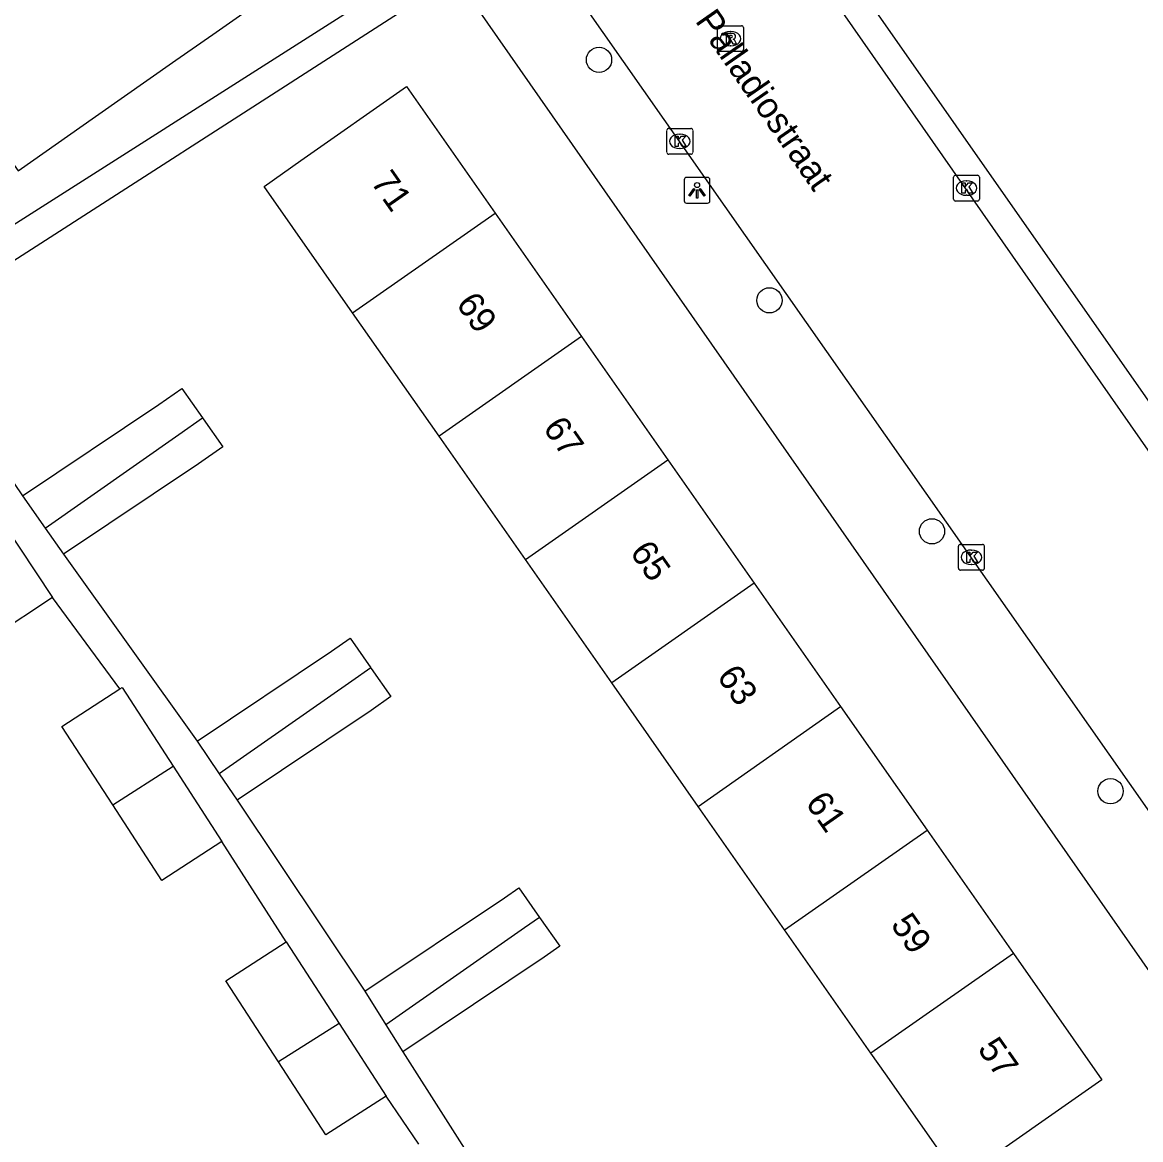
# Model space of a CAD drawing. Extents: x 159353 to 160616, y 385893 to 387321.
# Drawn here: x 159799.81 to 159843.1, y 386284.7 to 386327.97 of the extents above; entities that cross this region are included whole.
import ezdxf

# ---------------------------------------------------------------- set-up
doc = ezdxf.new("R2010")
doc.units = 0
for name, color, linetype in [('IMGEO_Boom', 7, 'Continuous'), ('IMGEO_Kolk', 7, 'Continuous'), ('IMGEO_Lichtpunt', 7, 'Continuous'), ('IMGEO_Openbare_ruimte_label', 7, 'Continuous'), ('IMGEO_Pand', 7, 'Continuous'), ('IMGEO_Pand_nummerreeks', 7, 'Continuous'), ('IMGEO_Rijbaan_lokaal_gesloten', 7, 'Continuous'), ('IMGEO_Rioolput', 7, 'Continuous'), ('IMGEO_Voetpad_open', 7, 'Continuous')]:
    doc.layers.add(name, color=color, linetype=linetype)

msp = doc.modelspace()

# ---------------------------------------------------------------- linework, layer by layer
at = {"layer": 'IMGEO_Boom'}
for centre in [(159822.136, 386326.522), (159828.733, 386317.206), (159835.027, 386308.26), (159841.939, 386298.195)]:
    msp.add_circle(centre, 0.489, dxfattribs=at)
at = {"layer": 'IMGEO_Kolk'}
for p, q in [((159824.761, 386322.939), (159824.761, 386323.791)), ((159824.836, 386323.865), (159825.688, 386323.865)), ((159825.249, 386323.645), (159825.274, 386323.645)), ((159825.762, 386323.791), (159825.762, 386322.939)), ((159825.272, 386323.085), (159825.247, 386323.085)), ((159825.688, 386322.865), (159824.836, 386322.865)), ((159835.863, 386321.128), (159835.863, 386321.98)), ((159835.938, 386322.054), (159836.79, 386322.054)), ((159836.351, 386321.834), (159836.376, 386321.834)), ((159836.864, 386321.98), (159836.864, 386321.128)), ((159836.79, 386321.054), (159835.938, 386321.054)), ((159836.374, 386321.274), (159836.349, 386321.274)), ((159836.052, 386306.828), (159836.052, 386307.68)), ((159836.127, 386307.754), (159836.979, 386307.754)), ((159836.54, 386307.534), (159836.565, 386307.534)), ((159837.053, 386307.68), (159837.053, 386306.828)), ((159836.979, 386306.754), (159836.127, 386306.754)), ((159836.563, 386306.974), (159836.538, 386306.974))]:
    msp.add_line(p, q, dxfattribs=at)
for points in [[(159824.761, 386322.939), (159824.761, 386323.791)], [(159824.836, 386323.865), (159825.688, 386323.865)], [(159825.082, 386323.565), (159825.205, 386323.565), (159825.205, 386323.414), (159825.335, 386323.565), (159825.499, 386323.565), (159825.353, 386323.414), (159825.506, 386323.165), (159825.354, 386323.165), (159825.269, 386323.329), (159825.205, 386323.262), (159825.205, 386323.165), (159825.082, 386323.165), (159825.082, 386323.565)], [(159825.762, 386323.791), (159825.762, 386322.939)], [(159825.688, 386322.865), (159824.836, 386322.865)], [(159835.863, 386321.128), (159835.863, 386321.98)], [(159835.938, 386322.054), (159836.79, 386322.054)], [(159836.184, 386321.754), (159836.307, 386321.754), (159836.307, 386321.603), (159836.437, 386321.754), (159836.601, 386321.754), (159836.455, 386321.603), (159836.608, 386321.354), (159836.456, 386321.354), (159836.371, 386321.518), (159836.307, 386321.451), (159836.307, 386321.354), (159836.184, 386321.354), (159836.184, 386321.754)], [(159836.864, 386321.98), (159836.864, 386321.128)], [(159836.79, 386321.054), (159835.938, 386321.054)], [(159836.052, 386306.828), (159836.052, 386307.68)], [(159836.127, 386307.754), (159836.979, 386307.754)], [(159837.053, 386307.68), (159837.053, 386306.828)], [(159836.373, 386307.454), (159836.496, 386307.454), (159836.496, 386307.303), (159836.626, 386307.454), (159836.79, 386307.454), (159836.644, 386307.303), (159836.797, 386307.054), (159836.645, 386307.054), (159836.56, 386307.218), (159836.496, 386307.151), (159836.496, 386307.054), (159836.373, 386307.054), (159836.373, 386307.454)], [(159836.979, 386306.754), (159836.127, 386306.754)]]:
    msp.add_lwpolyline(points, dxfattribs=at)
for centre, start, end in [((159824.838, 386323.789), 91.552, 178.448), ((159824.838, 386323.789), 91.552, 178.448), ((159825.686, 386323.789), 1.552, 88.448), ((159825.686, 386323.789), 1.552, 88.448), ((159824.838, 386322.941), 181.552, 268.448), ((159824.838, 386322.941), 181.552, 268.448), ((159825.686, 386322.941), 271.552, 358.448), ((159825.686, 386322.941), 271.552, 358.448), ((159835.94, 386321.978), 91.552, 178.448), ((159835.94, 386321.978), 91.552, 178.448), ((159836.788, 386321.978), 1.552, 88.448), ((159836.788, 386321.978), 1.552, 88.448), ((159835.94, 386321.13), 181.552, 268.448), ((159835.94, 386321.13), 181.552, 268.448), ((159836.788, 386321.13), 271.552, 358.448), ((159836.788, 386321.13), 271.552, 358.448), ((159836.129, 386307.678), 91.552, 178.448), ((159836.129, 386307.678), 91.552, 178.448), ((159836.977, 386307.678), 1.552, 88.448), ((159836.977, 386307.678), 1.552, 88.448), ((159836.129, 386306.83), 181.552, 268.448), ((159836.129, 386306.83), 181.552, 268.448), ((159836.977, 386306.83), 271.552, 358.448), ((159836.977, 386306.83), 271.552, 358.448)]:
    msp.add_arc(centre, 0.0765, start, end, dxfattribs=at)
for centre, major_axis, ratio, start_param, end_param in [((159825.248, 386323.365), (-0.387, 0.002), 0.722429, 4.712389, 7.853982), ((159825.273, 386323.365), (-0.39, 0.002), 0.717154, 1.570796, 4.712389), ((159836.35, 386321.554), (-0.387, 0.002), 0.722429, 4.712389, 7.853982), ((159836.375, 386321.554), (-0.39, 0.002), 0.717154, 1.570796, 4.712389), ((159836.539, 386307.254), (-0.387, 0.002), 0.722429, 4.712389, 7.853982), ((159836.564, 386307.254), (-0.39, 0.002), 0.717154, 1.570796, 4.712389)]:
    msp.add_ellipse(centre, major_axis=major_axis, ratio=ratio, start_param=start_param, end_param=end_param, dxfattribs=at)
at = {"layer": 'IMGEO_Lichtpunt'}
for p, q in [((159825.432, 386321.872), (159825.432, 386321.065)), ((159825.432, 386321.872), (159825.432, 386321.065)), ((159826.334, 386321.967), (159825.526, 386321.967)), ((159826.334, 386321.967), (159825.526, 386321.967)), ((159826.428, 386321.065), (159826.428, 386321.872)), ((159826.428, 386321.065), (159826.428, 386321.872)), ((159825.526, 386320.971), (159826.334, 386320.971)), ((159825.526, 386320.971), (159826.334, 386320.971))]:
    msp.add_line(p, q, dxfattribs=at)
for points in [[(159825.806, 386321.536), (159825.845, 386321.508), (159825.657, 386321.246), (159825.619, 386321.273), (159825.806, 386321.536)], [(159825.908, 386321.488), (159825.955, 386321.488), (159825.955, 386321.166), (159825.908, 386321.166), (159825.908, 386321.488)], [(159826.018, 386321.508), (159826.056, 386321.535), (159826.243, 386321.273), (159826.204, 386321.245), (159826.018, 386321.508)]]:
    msp.add_lwpolyline(points, dxfattribs=at)
msp.add_circle((159825.931, 386321.67), 0.0994, dxfattribs=at)
for centre, start, end in [((159825.526, 386321.872), 90, 180), ((159825.526, 386321.872), 90, 180), ((159826.334, 386321.872), 0, 90), ((159826.334, 386321.872), 0, 90), ((159825.526, 386321.065), 180, 270), ((159825.526, 386321.065), 180, 270), ((159826.334, 386321.065), 270, 0), ((159826.334, 386321.065), 270, 360)]:
    msp.add_arc(centre, 0.0946, start, end, dxfattribs=at)
at = {"layer": 'IMGEO_Pand'}
for points in [[(159796.983, 386325.978), (159799.651, 386322.226), (159802.645, 386324.326), (159805.756, 386326.508), (159807.181, 386327.507), (159811.274, 386330.377), (159807.838, 386335.276)], [(159812.597, 386316.72), (159809.166, 386321.622), (159810.592, 386322.619), (159814.688, 386325.485), (159818.117, 386320.584)], [(159812.597, 386316.72), (159818.117, 386320.584)], [(159818.117, 386320.584), (159821.461, 386315.806)], [(159815.941, 386311.942), (159812.597, 386316.72)], [(159821.461, 386315.806), (159815.941, 386311.942)], [(159821.461, 386315.806), (159824.804, 386311.027)], [(159799.815, 386309.639), (159805.094, 386313.175), (159805.982, 386313.797), (159806.784, 386312.651)], [(159800.692, 386308.386), (159805.872, 386312.013), (159806.784, 386312.651)], [(159806.784, 386312.651), (159806.807, 386312.618), (159807.567, 386311.533), (159806.632, 386310.879), (159801.4, 386307.375)], [(159819.285, 386307.165), (159815.941, 386311.942)], [(159819.285, 386307.165), (159824.804, 386311.027)], [(159824.804, 386311.027), (159828.147, 386306.249)], [(159799.815, 386309.639), (159800.692, 386308.386)], [(159799.06, 386308.604), (159800.972, 386305.702)], [(159800.692, 386308.386), (159801.4, 386307.375)], [(159800.972, 386305.702), (159798.699, 386304.204), (159796.757, 386307.151)], [(159822.629, 386302.387), (159819.285, 386307.165)], [(159828.147, 386306.249), (159822.629, 386302.387)], [(159828.147, 386306.249), (159831.491, 386301.47)], [(159806.583, 386300.138), (159811.782, 386303.62), (159812.497, 386304.12), (159813.298, 386302.976)], [(159813.298, 386302.976), (159812.56, 386302.459), (159807.432, 386298.871)], [(159813.298, 386302.976), (159813.319, 386302.946), (159814.081, 386301.857), (159813.32, 386301.324), (159808.121, 386297.842)], [(159825.974, 386297.608), (159822.629, 386302.387)], [(159803.309, 386297.666), (159801.341, 386300.705), (159803.586, 386302.159)], [(159803.586, 386302.159), (159803.671, 386302.214), (159805.642, 386299.17)], [(159825.974, 386297.608), (159831.491, 386301.47)], [(159831.491, 386301.47), (159834.834, 386296.691)], [(159806.583, 386300.138), (159807.432, 386298.871)], [(159803.309, 386297.666), (159805.642, 386299.17)], [(159805.642, 386299.17), (159807.537, 386296.243)], [(159807.432, 386298.871), (159808.121, 386297.842)], [(159807.537, 386296.243), (159805.207, 386294.734), (159803.309, 386297.666)], [(159829.318, 386292.831), (159825.974, 386297.608)], [(159829.318, 386292.831), (159834.834, 386296.691)], [(159834.834, 386296.691), (159838.178, 386291.913)], [(159813.073, 386290.448), (159818.471, 386294.063), (159819.027, 386294.452), (159819.829, 386293.307)], [(159819.829, 386293.307), (159819.249, 386292.901), (159813.886, 386289.146)], [(159819.829, 386293.307), (159820.612, 386292.189), (159820.009, 386291.767), (159814.537, 386288.102)], [(159832.662, 386288.053), (159829.318, 386292.831)], [(159809.725, 386287.712), (159807.693, 386290.851), (159810.023, 386292.36)], [(159810.023, 386292.36), (159812.073, 386289.193)], [(159838.178, 386291.913), (159841.607, 386287.012), (159836.092, 386283.152), (159833.225, 386287.249), (159832.662, 386288.053)], [(159838.178, 386291.913), (159832.662, 386288.053)], [(159813.073, 386290.448), (159813.886, 386289.146)], [(159812.073, 386289.193), (159809.725, 386287.712)], [(159812.073, 386289.193), (159813.889, 386286.389)], [(159813.886, 386289.146), (159814.537, 386288.102)], [(159813.889, 386286.389), (159811.559, 386284.88), (159809.725, 386287.712)]]:
    msp.add_lwpolyline(points, dxfattribs=at)
at = {"layer": 'IMGEO_Rijbaan_lokaal_gesloten'}
for points in [[(159803.779, 386368.209), (159852.375, 386298.512)], [(159845.816, 386294.018), (159819.146, 386332.086)]]:
    msp.add_lwpolyline(points, dxfattribs=at)
at = {"layer": 'IMGEO_Rioolput'}
for p, q in [((159826.8, 386327.842), (159827.652, 386327.842)), ((159826.725, 386326.916), (159826.725, 386327.768)), ((159827.213, 386327.622), (159827.238, 386327.622)), ((159827.726, 386327.768), (159827.726, 386326.916)), ((159827.236, 386327.062), (159827.211, 386327.062)), ((159827.652, 386326.842), (159826.8, 386326.842))]:
    msp.add_line(p, q, dxfattribs=at)
for points in [[(159826.8, 386327.842), (159827.652, 386327.842)], [(159826.725, 386326.916), (159826.725, 386327.768)], [(159827.314, 386327.54), (159827.062, 386327.542), (159827.062, 386327.142)], [(159827.24, 386327.461), (159827.186, 386327.461), (159827.186, 386327.38)], [(159827.186, 386327.38), (159827.238, 386327.38)], [(159827.726, 386327.768), (159827.726, 386326.916)], [(159827.062, 386327.142), (159827.186, 386327.142), (159827.186, 386327.304), (159827.197, 386327.304)], [(159827.244, 386327.275), (159827.315, 386327.142), (159827.455, 386327.142), (159827.39, 386327.268)], [(159827.652, 386326.842), (159826.8, 386326.842)]]:
    msp.add_lwpolyline(points, dxfattribs=at)
for centre, radius, start, end in [((159826.802, 386327.766), 0.0765, 91.552, 178.448), ((159826.802, 386327.766), 0.0765, 91.552, 178.448), ((159827.65, 386327.766), 0.0765, 1.552, 88.448), ((159827.65, 386327.766), 0.0765, 1.552, 88.448), ((159827.222, 386327.569), 0.19, 274.7715, 282.9687), ((159827.246, 386327.365), 0.0964, 77.0061, 93.1865), ((159827.26, 386327.422), 0.0378, 276.6634, 79.6772), ((159827.313, 386327.43), 0.109, 350.3612, 89.416), ((159827.311, 386327.43), 0.112, 277.5842, 350.9817), ((159827.196, 386327.251), 0.0533, 26.0293, 88.6989), ((159827.295, 386327.215), 0.108, 29.5134, 73.7905), ((159826.802, 386326.918), 0.0765, 181.552, 268.448), ((159826.802, 386326.918), 0.0765, 181.552, 268.448), ((159827.65, 386326.918), 0.0765, 271.552, 358.448), ((159827.65, 386326.918), 0.0765, 271.552, 358.448)]:
    msp.add_arc(centre, radius, start, end, dxfattribs=at)
for centre, major_axis, ratio, start_param, end_param in [((159827.212, 386327.342), (-0.387, 0.002), 0.722429, 4.712389, 7.853982), ((159827.237, 386327.342), (-0.39, 0.002), 0.717154, 1.570796, 4.712389)]:
    msp.add_ellipse(centre, major_axis=major_axis, ratio=ratio, start_param=start_param, end_param=end_param, dxfattribs=at)
at = {"layer": 'IMGEO_Voetpad_open'}
for points in [[(159850.651, 386302.97), (159806.589, 386365.964), (159805.964, 386366.806)], [(159761.909, 386365.991), (159770.355, 386353.528), (159771.86, 386351.282), (159776.851, 386343.834), (159778.356, 386341.588), (159783.346, 386334.141), (159784.851, 386331.895), (159789.842, 386324.447), (159791.347, 386322.201), (159794.738, 386317.142), (159815.949, 386330.644)], [(159816.573, 386329.75), (159795.42, 386316.124), (159799.815, 386309.639)], [(159844.806, 386289.272), (159816.573, 386329.75)], [(159801.4, 386307.375), (159806.583, 386300.138)], [(159803.586, 386302.159), (159800.972, 386305.702)], [(159808.121, 386297.842), (159813.073, 386290.448)], [(159810.023, 386292.36), (159807.537, 386296.243)], [(159814.537, 386288.102), (159819.401, 386280.455)], [(159815.159, 386284.52), (159813.889, 386286.389)]]:
    msp.add_lwpolyline(points, dxfattribs=at)

# ---------------------------------------------------------------- texts
at = {"layer": 'IMGEO_Openbare_ruimte_label'}
msp.add_text('Palladiostraat', height=1, rotation=304.8184, dxfattribs=at).set_placement((159825.833, 386328.028))
at = {"layer": 'IMGEO_Pand_nummerreeks'}
for s, p in [('71', (159813.274, 386321.784)), ('69', (159816.574, 386317.068)), ('67', (159819.939, 386312.259)), ('65', (159823.304, 386307.45)), ('63', (159826.669, 386302.64)), ('61', (159830.099, 386297.738)), ('59', (159833.399, 386293.022)), ('57', (159836.763, 386288.213))]:
    msp.add_text(s, height=1, rotation=304.9799, dxfattribs=at).set_placement(p)

doc.saveas('drawing.dxf')
